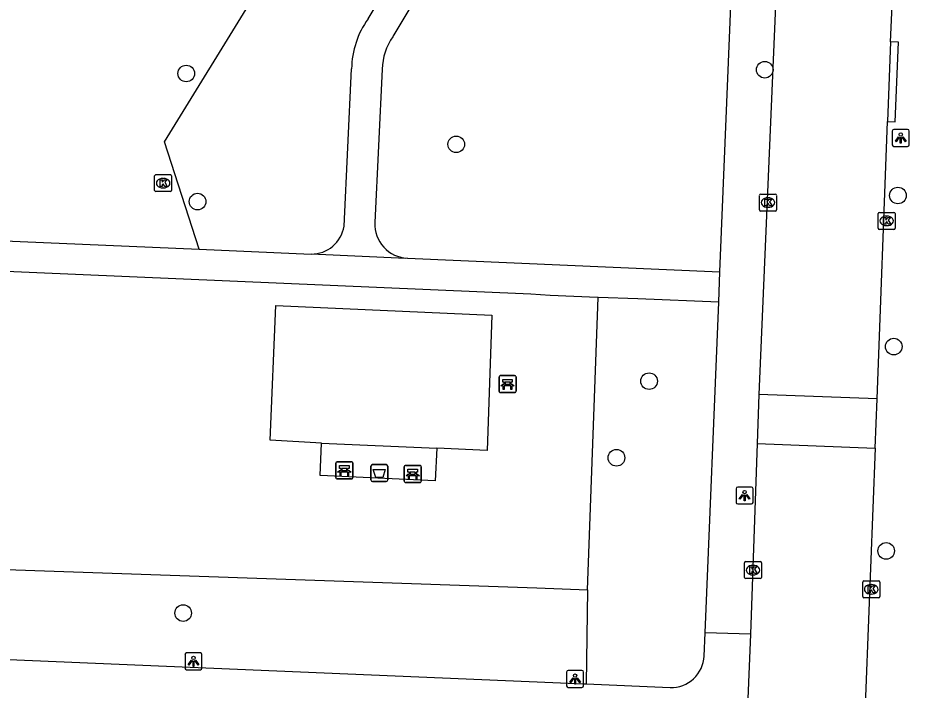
# Model space of a CAD drawing. Extents: x 161355 to 162026, y 386504 to 387459.
# Drawn here: x 161570.5 to 161622.9, y 386757 to 386796.5 of the extents above; entities that cross this region are included whole.
import ezdxf

# ---------------------------------------------------------------- set-up
doc = ezdxf.new("R2010")
doc.units = 0
for name, color, linetype in [('IMGEO_Afvalbak', 7, 'Continuous'), ('IMGEO_Bank', 7, 'Continuous'), ('IMGEO_Boom', 7, 'Continuous'), ('IMGEO_Groenvoorziening', 7, 'Continuous'), ('IMGEO_Kolk', 7, 'Continuous'), ('IMGEO_Lichtpunt', 7, 'Continuous'), ('IMGEO_Rijbaan_lokaal_open', 7, 'Continuous'), ('IMGEO_Voetpad_halfverhard', 7, 'Continuous'), ('IMGEO_Voetpad_open', 7, 'Continuous')]:
    doc.layers.add(name, color=color, linetype=linetype)

msp = doc.modelspace()

# ---------------------------------------------------------------- linework, layer by layer
at = {"layer": 'IMGEO_Afvalbak'}
for p, q in [((161591.273, 386769.349), (161591.273, 386770.149)), ((161591.273, 386770.149), (161591.273, 386769.349)), ((161591.373, 386770.249), (161592.163, 386770.249)), ((161592.163, 386770.249), (161591.373, 386770.249)), ((161592.263, 386770.149), (161592.263, 386769.349)), ((161592.263, 386769.349), (161592.263, 386770.149)), ((161592.163, 386769.249), (161591.373, 386769.249)), ((161591.373, 386769.249), (161592.163, 386769.249))]:
    msp.add_line(p, q, dxfattribs=at)
msp.add_lwpolyline([(161591.416, 386769.963), (161592.12, 386769.963), (161591.971, 386769.493), (161591.565, 386769.493), (161591.416, 386769.963)], dxfattribs=at)
for centre, start, end in [((161591.373, 386770.149), 90, 180), ((161591.373, 386770.149), 90, 180), ((161592.163, 386770.149), 0, 90), ((161592.163, 386770.149), 360, 90), ((161591.373, 386769.349), 180, 270), ((161591.373, 386769.349), 180, 270), ((161592.163, 386769.349), 270, 0), ((161592.163, 386769.349), 270, 0)]:
    msp.add_arc(centre, 0.1, start, end, dxfattribs=at)
at = {"layer": 'IMGEO_Bank'}
for p, q in [((161598.808, 386774.559), (161598.808, 386775.4)), ((161598.808, 386775.4), (161598.808, 386774.559)), ((161598.883, 386775.484), (161599.724, 386775.484)), ((161599.724, 386775.484), (161598.883, 386775.484)), ((161599.117, 386774.99), (161599.117, 386775.096)), ((161599.161, 386775.096), (161599.161, 386774.99)), ((161599.449, 386775.102), (161599.167, 386775.102)), ((161599.455, 386774.99), (161599.455, 386775.096)), ((161599.499, 386775.096), (161599.499, 386774.99)), ((161599.808, 386775.409), (161599.808, 386774.568)), ((161599.808, 386774.568), (161599.808, 386775.409)), ((161599.733, 386774.484), (161598.892, 386774.484)), ((161598.892, 386774.484), (161599.733, 386774.484)), ((161599.505, 386774.882), (161599.112, 386774.882)), ((161599.167, 386774.984), (161599.449, 386774.984)), ((161589.214, 386769.484), (161589.214, 386770.325)), ((161589.214, 386770.325), (161589.214, 386769.484)), ((161589.289, 386770.409), (161590.13, 386770.409)), ((161590.13, 386770.409), (161589.289, 386770.409)), ((161590.214, 386770.334), (161590.214, 386769.493)), ((161590.214, 386769.493), (161590.214, 386770.334)), ((161589.911, 386769.807), (161589.518, 386769.807)), ((161589.523, 386769.915), (161589.523, 386770.021)), ((161589.567, 386770.021), (161589.567, 386769.915)), ((161589.855, 386770.027), (161589.573, 386770.027)), ((161589.573, 386769.909), (161589.855, 386769.909)), ((161589.861, 386769.915), (161589.861, 386770.021)), ((161589.905, 386770.021), (161589.905, 386769.915)), ((161593.236, 386769.269), (161593.236, 386770.11)), ((161593.236, 386770.11), (161593.236, 386769.269)), ((161593.311, 386770.194), (161594.152, 386770.194)), ((161594.152, 386770.194), (161593.311, 386770.194)), ((161593.545, 386769.7), (161593.545, 386769.806)), ((161593.589, 386769.806), (161593.589, 386769.7)), ((161593.877, 386769.812), (161593.595, 386769.812)), ((161593.883, 386769.7), (161593.883, 386769.806)), ((161593.927, 386769.806), (161593.927, 386769.7)), ((161594.236, 386770.119), (161594.236, 386769.278)), ((161594.236, 386769.278), (161594.236, 386770.119)), ((161590.139, 386769.409), (161589.298, 386769.409)), ((161589.298, 386769.409), (161590.139, 386769.409)), ((161593.933, 386769.592), (161593.54, 386769.592)), ((161593.595, 386769.694), (161593.877, 386769.694)), ((161594.161, 386769.194), (161593.32, 386769.194)), ((161593.32, 386769.194), (161594.161, 386769.194))]:
    msp.add_line(p, q, dxfattribs=at)
for points in [[(161599.111, 386775.102), (161599.025, 386775.102), (161599.025, 386775.263), (161599.588, 386775.263), (161599.588, 386775.102), (161599.505, 386775.102)], [(161599.055, 386774.882), (161598.913, 386774.882), (161599.025, 386774.984), (161599.111, 386774.984)], [(161599.105, 386774.875), (161599.105, 386774.668), (161599.062, 386774.668), (161599.062, 386774.875)], [(161599.505, 386774.984), (161599.588, 386774.984), (161599.7, 386774.882), (161599.561, 386774.882)], [(161599.555, 386774.875), (161599.555, 386774.668), (161599.511, 386774.668), (161599.511, 386774.875)], [(161589.461, 386769.807), (161589.319, 386769.807), (161589.431, 386769.909), (161589.517, 386769.909)], [(161589.517, 386770.027), (161589.431, 386770.027), (161589.431, 386770.188), (161589.994, 386770.188), (161589.994, 386770.027), (161589.911, 386770.027)], [(161589.511, 386769.8), (161589.511, 386769.593), (161589.468, 386769.593), (161589.468, 386769.8)], [(161589.911, 386769.909), (161589.994, 386769.909), (161590.106, 386769.807), (161589.967, 386769.807)], [(161589.961, 386769.8), (161589.961, 386769.593), (161589.917, 386769.593), (161589.917, 386769.8)], [(161593.539, 386769.812), (161593.453, 386769.812), (161593.453, 386769.973), (161594.016, 386769.973), (161594.016, 386769.812), (161593.933, 386769.812)], [(161593.483, 386769.592), (161593.341, 386769.592), (161593.453, 386769.694), (161593.539, 386769.694)], [(161593.533, 386769.585), (161593.533, 386769.378), (161593.49, 386769.378), (161593.49, 386769.585)], [(161593.933, 386769.694), (161594.016, 386769.694), (161594.128, 386769.592), (161593.989, 386769.592)], [(161593.983, 386769.585), (161593.983, 386769.378), (161593.939, 386769.378), (161593.939, 386769.585)]]:
    msp.add_lwpolyline(points, dxfattribs=at)
for centre, radius, start, end in [((161598.886, 386775.406), 0.0779, 92.4484, 184.2845), ((161598.886, 386775.406), 0.0779, 92.4484, 184.2845), ((161599.11, 386775.095), 0.00671, 2.8957, 87.1043), ((161599.167, 386775.095), 0.00671, 92.8957, 177.1043), ((161599.449, 386775.095), 0.00671, 2.8957, 87.1043), ((161599.506, 386775.095), 0.00671, 92.8957, 177.1043), ((161599.73, 386775.406), 0.0779, 2.4484, 94.2845), ((161599.73, 386775.406), 0.0779, 2.4484, 94.2845), ((161598.886, 386774.562), 0.0779, 182.4484, 274.2845), ((161598.886, 386774.562), 0.0779, 182.4484, 274.2845), ((161599.055, 386774.875), 0.00671, 2.8957, 87.1043), ((161599.112, 386774.875), 0.00671, 92.8957, 177.1043), ((161599.11, 386774.991), 0.00671, 272.8957, 357.1043), ((161599.167, 386774.991), 0.00671, 182.8957, 267.1043), ((161599.449, 386774.991), 0.00671, 272.8957, 357.1043), ((161599.506, 386774.991), 0.00671, 182.8957, 267.1043), ((161599.504, 386774.875), 0.00671, 2.8957, 87.1043), ((161599.561, 386774.875), 0.00671, 92.8957, 177.1043), ((161599.73, 386774.562), 0.0779, 272.4484, 4.2845), ((161599.73, 386774.562), 0.0779, 272.4484, 4.2845), ((161589.292, 386770.331), 0.0779, 92.4484, 184.2845), ((161589.292, 386770.331), 0.0779, 92.4484, 184.2845), ((161590.136, 386770.331), 0.0779, 2.4484, 94.2845), ((161590.136, 386770.331), 0.0779, 2.4484, 94.2845), ((161589.461, 386769.8), 0.00671, 2.8957, 87.1043), ((161589.518, 386769.8), 0.00671, 92.8957, 177.1043), ((161589.516, 386770.02), 0.00671, 2.8957, 87.1043), ((161589.516, 386769.916), 0.00671, 272.8957, 357.1043), ((161589.573, 386770.02), 0.00671, 92.8957, 177.1043), ((161589.573, 386769.916), 0.00671, 182.8957, 267.1043), ((161589.855, 386770.02), 0.00671, 2.8957, 87.1043), ((161589.855, 386769.916), 0.00671, 272.8957, 357.1043), ((161589.912, 386770.02), 0.00671, 92.8957, 177.1043), ((161589.912, 386769.916), 0.00671, 182.8957, 267.1043), ((161589.91, 386769.8), 0.00671, 2.8957, 87.1043), ((161589.967, 386769.8), 0.00671, 92.8957, 177.1043), ((161593.314, 386770.116), 0.0779, 92.4484, 184.2845), ((161593.314, 386770.116), 0.0779, 92.4484, 184.2845), ((161593.538, 386769.805), 0.00671, 2.8957, 87.1043), ((161593.595, 386769.805), 0.00671, 92.8957, 177.1043), ((161593.877, 386769.805), 0.00671, 2.8957, 87.1043), ((161593.934, 386769.805), 0.00671, 92.8957, 177.1043), ((161594.158, 386770.116), 0.0779, 2.4484, 94.2845), ((161594.158, 386770.116), 0.0779, 2.4484, 94.2845), ((161589.292, 386769.487), 0.0779, 182.4484, 274.2845), ((161589.292, 386769.487), 0.0779, 182.4484, 274.2845), ((161590.136, 386769.487), 0.0779, 272.4484, 4.2845), ((161590.136, 386769.487), 0.0779, 272.4484, 4.2845), ((161593.314, 386769.272), 0.0779, 182.4484, 274.2845), ((161593.314, 386769.272), 0.0779, 182.4484, 274.2845), ((161593.483, 386769.585), 0.00671, 2.8957, 87.1043), ((161593.54, 386769.585), 0.00671, 92.8957, 177.1043), ((161593.538, 386769.701), 0.00671, 272.8957, 357.1043), ((161593.595, 386769.701), 0.00671, 182.8957, 267.1043), ((161593.877, 386769.701), 0.00671, 272.8957, 357.1043), ((161593.934, 386769.701), 0.00671, 182.8957, 267.1043), ((161593.932, 386769.585), 0.00671, 2.8957, 87.1043), ((161593.989, 386769.585), 0.00671, 92.8957, 177.1043), ((161594.158, 386769.272), 0.0779, 272.4484, 4.2845), ((161594.158, 386769.272), 0.0779, 272.4484, 4.2845)]:
    msp.add_arc(centre, radius, start, end, dxfattribs=at)
at = {"layer": 'IMGEO_Boom'}
for centre in [(161614.436, 386793.482), (161580.418, 386793.26), (161596.292, 386789.093), (161622.267, 386786.083), (161581.08, 386785.725), (161622.022, 386777.192), (161607.633, 386775.158), (161605.716, 386770.65), (161621.577, 386765.167), (161580.235, 386761.515)]:
    msp.add_circle(centre, 0.489, dxfattribs=at)
at = {"layer": 'IMGEO_Groenvoorziening'}
for points in [[(161581.175, 386782.917), (161579.127, 386789.241), (161584.417, 386797.827)], [(161604.02, 386762.88), (161604.645, 386780.086)], [(161553.33, 386764.651), (161601.034, 386762.993), (161604.02, 386762.88)], [(161604.02, 386762.88), (161603.924, 386757.35)]]:
    msp.add_lwpolyline(points, dxfattribs=at)
at = {"layer": 'IMGEO_Kolk'}
for p, q in [((161578.556, 386786.383), (161578.556, 386787.235)), ((161578.631, 386787.309), (161579.483, 386787.309)), ((161579.044, 386787.089), (161579.069, 386787.089)), ((161579.557, 386787.235), (161579.557, 386786.383)), ((161579.067, 386786.529), (161579.042, 386786.529)), ((161579.483, 386786.309), (161578.631, 386786.309)), ((161614.128, 386785.24), (161614.128, 386786.092)), ((161614.203, 386786.166), (161615.055, 386786.166)), ((161615.129, 386786.092), (161615.129, 386785.24)), ((161614.616, 386785.946), (161614.641, 386785.946)), ((161615.055, 386785.166), (161614.203, 386785.166)), ((161614.639, 386785.386), (161614.614, 386785.386)), ((161621.103, 386784.163), (161621.103, 386785.015)), ((161621.178, 386785.089), (161622.03, 386785.089)), ((161622.104, 386785.015), (161622.104, 386784.163)), ((161621.591, 386784.869), (161621.616, 386784.869)), ((161622.03, 386784.089), (161621.178, 386784.089)), ((161621.614, 386784.309), (161621.589, 386784.309)), ((161613.317, 386764.541), (161614.169, 386764.541)), ((161613.242, 386763.615), (161613.242, 386764.467)), ((161613.73, 386764.321), (161613.755, 386764.321)), ((161614.243, 386764.467), (161614.243, 386763.615)), ((161614.169, 386763.541), (161613.317, 386763.541)), ((161613.753, 386763.761), (161613.728, 386763.761)), ((161620.196, 386762.484), (161620.196, 386763.336)), ((161620.271, 386763.41), (161621.123, 386763.41)), ((161620.684, 386763.19), (161620.709, 386763.19)), ((161621.197, 386763.336), (161621.197, 386762.484)), ((161620.707, 386762.63), (161620.682, 386762.63)), ((161621.123, 386762.41), (161620.271, 386762.41))]:
    msp.add_line(p, q, dxfattribs=at)
for points in [[(161578.556, 386786.383), (161578.556, 386787.235)], [(161578.631, 386787.309), (161579.483, 386787.309)], [(161579.557, 386787.235), (161579.557, 386786.383)], [(161578.877, 386787.009), (161579, 386787.009), (161579, 386786.858), (161579.13, 386787.009), (161579.294, 386787.009), (161579.148, 386786.858), (161579.301, 386786.609), (161579.149, 386786.609), (161579.064, 386786.773), (161579, 386786.706), (161579, 386786.609), (161578.877, 386786.609), (161578.877, 386787.009)], [(161579.483, 386786.309), (161578.631, 386786.309)], [(161614.128, 386785.24), (161614.128, 386786.092)], [(161614.203, 386786.166), (161615.055, 386786.166)], [(161615.129, 386786.092), (161615.129, 386785.24)], [(161614.449, 386785.866), (161614.572, 386785.866), (161614.572, 386785.715), (161614.702, 386785.866), (161614.866, 386785.866), (161614.72, 386785.715), (161614.873, 386785.466), (161614.721, 386785.466), (161614.636, 386785.63), (161614.572, 386785.563), (161614.572, 386785.466), (161614.449, 386785.466), (161614.449, 386785.866)], [(161615.055, 386785.166), (161614.203, 386785.166)], [(161621.103, 386784.163), (161621.103, 386785.015)], [(161621.178, 386785.089), (161622.03, 386785.089)], [(161622.104, 386785.015), (161622.104, 386784.163)], [(161621.424, 386784.789), (161621.547, 386784.789), (161621.547, 386784.638), (161621.677, 386784.789), (161621.841, 386784.789), (161621.695, 386784.638), (161621.848, 386784.389), (161621.696, 386784.389), (161621.611, 386784.553), (161621.547, 386784.486), (161621.547, 386784.389), (161621.424, 386784.389), (161621.424, 386784.789)], [(161622.03, 386784.089), (161621.178, 386784.089)], [(161613.317, 386764.541), (161614.169, 386764.541)], [(161613.242, 386763.615), (161613.242, 386764.467)], [(161613.563, 386764.241), (161613.686, 386764.241), (161613.686, 386764.09), (161613.816, 386764.241), (161613.98, 386764.241), (161613.834, 386764.09), (161613.987, 386763.841), (161613.835, 386763.841), (161613.75, 386764.005), (161613.686, 386763.938), (161613.686, 386763.841), (161613.563, 386763.841), (161613.563, 386764.241)], [(161614.243, 386764.467), (161614.243, 386763.615)], [(161614.169, 386763.541), (161613.317, 386763.541)], [(161620.196, 386762.484), (161620.196, 386763.336)], [(161620.271, 386763.41), (161621.123, 386763.41)], [(161620.517, 386763.11), (161620.64, 386763.11), (161620.64, 386762.959), (161620.77, 386763.11), (161620.934, 386763.11), (161620.788, 386762.959), (161620.941, 386762.71), (161620.789, 386762.71), (161620.704, 386762.874), (161620.64, 386762.807), (161620.64, 386762.71), (161620.517, 386762.71), (161620.517, 386763.11)], [(161621.197, 386763.336), (161621.197, 386762.484)], [(161621.123, 386762.41), (161620.271, 386762.41)]]:
    msp.add_lwpolyline(points, dxfattribs=at)
for centre, start, end in [((161578.633, 386787.233), 91.552, 178.448), ((161578.633, 386787.233), 91.552, 178.448), ((161579.481, 386787.233), 1.552, 88.448), ((161579.481, 386787.233), 1.552, 88.448), ((161578.633, 386786.385), 181.552, 268.448), ((161578.633, 386786.385), 181.552, 268.448), ((161579.481, 386786.385), 271.552, 358.448), ((161579.481, 386786.385), 271.552, 358.448), ((161614.205, 386786.09), 91.552, 178.448), ((161614.205, 386786.09), 91.552, 178.448), ((161615.053, 386786.09), 1.552, 88.448), ((161615.053, 386786.09), 1.552, 88.448), ((161614.205, 386785.242), 181.552, 268.448), ((161614.205, 386785.242), 181.552, 268.448), ((161615.053, 386785.242), 271.552, 358.448), ((161615.053, 386785.242), 271.552, 358.448), ((161621.18, 386785.013), 91.552, 178.448), ((161621.18, 386785.013), 91.552, 178.448), ((161622.028, 386785.013), 1.552, 88.448), ((161622.028, 386785.013), 1.552, 88.448), ((161621.18, 386784.165), 181.552, 268.448), ((161621.18, 386784.165), 181.552, 268.448), ((161622.028, 386784.165), 271.552, 358.448), ((161622.028, 386784.165), 271.552, 358.448), ((161613.319, 386764.465), 91.552, 178.448), ((161613.319, 386764.465), 91.552, 178.448), ((161614.167, 386764.465), 1.552, 88.448), ((161614.167, 386764.465), 1.552, 88.448), ((161613.319, 386763.617), 181.552, 268.448), ((161613.319, 386763.617), 181.552, 268.448), ((161614.167, 386763.617), 271.552, 358.448), ((161614.167, 386763.617), 271.552, 358.448), ((161620.273, 386763.334), 91.552, 178.448), ((161620.273, 386763.334), 91.552, 178.448), ((161621.121, 386763.334), 1.552, 88.448), ((161621.121, 386763.334), 1.552, 88.448), ((161620.273, 386762.486), 181.552, 268.448), ((161620.273, 386762.486), 181.552, 268.448), ((161621.121, 386762.486), 271.552, 358.448), ((161621.121, 386762.486), 271.552, 358.448)]:
    msp.add_arc(centre, 0.0765, start, end, dxfattribs=at)
for centre, major_axis, ratio, start_param, end_param in [((161579.043, 386786.809), (-0.387, 0.002), 0.722429, 4.712389, 7.853982), ((161579.068, 386786.809), (-0.39, 0.002), 0.717154, 1.570796, 4.712389), ((161614.615, 386785.666), (-0.387, 0.002), 0.722429, 4.712389, 7.853982), ((161614.64, 386785.666), (-0.39, 0.002), 0.717154, 1.570796, 4.712389), ((161621.59, 386784.589), (-0.387, 0.002), 0.722429, 4.712389, 7.853982), ((161621.615, 386784.589), (-0.39, 0.002), 0.717154, 1.570796, 4.712389), ((161613.729, 386764.041), (-0.387, 0.002), 0.722429, 4.712389, 7.853982), ((161613.754, 386764.041), (-0.39, 0.002), 0.717154, 1.570796, 4.712389), ((161620.683, 386762.91), (-0.387, 0.002), 0.722429, 4.712389, 7.853982), ((161620.708, 386762.91), (-0.39, 0.002), 0.717154, 1.570796, 4.712389)]:
    msp.add_ellipse(centre, major_axis=major_axis, ratio=ratio, start_param=start_param, end_param=end_param, dxfattribs=at)
at = {"layer": 'IMGEO_Lichtpunt'}
for p, q in [((161621.933, 386789.873), (161621.933, 386789.066)), ((161621.933, 386789.873), (161621.933, 386789.066)), ((161622.835, 386789.968), (161622.027, 386789.968)), ((161622.835, 386789.968), (161622.027, 386789.968)), ((161622.929, 386789.066), (161622.929, 386789.873)), ((161622.929, 386789.066), (161622.929, 386789.873)), ((161622.027, 386788.972), (161622.835, 386788.972)), ((161622.027, 386788.972), (161622.835, 386788.972)), ((161612.753, 386768.832), (161612.753, 386768.025)), ((161612.753, 386768.832), (161612.753, 386768.025)), ((161613.655, 386768.927), (161612.847, 386768.927)), ((161613.655, 386768.927), (161612.847, 386768.927)), ((161613.749, 386768.025), (161613.749, 386768.832)), ((161613.749, 386768.025), (161613.749, 386768.832)), ((161612.847, 386767.931), (161613.655, 386767.931)), ((161612.847, 386767.931), (161613.655, 386767.931)), ((161580.342, 386759.076), (161580.342, 386758.269)), ((161580.342, 386759.076), (161580.342, 386758.269)), ((161581.244, 386759.171), (161580.436, 386759.171)), ((161581.244, 386759.171), (161580.436, 386759.171)), ((161581.338, 386758.269), (161581.338, 386759.076)), ((161581.338, 386758.269), (161581.338, 386759.076)), ((161580.436, 386758.175), (161581.244, 386758.175)), ((161580.436, 386758.175), (161581.244, 386758.175)), ((161602.786, 386758.038), (161602.786, 386757.231)), ((161602.786, 386758.038), (161602.786, 386757.231)), ((161603.688, 386758.133), (161602.88, 386758.133)), ((161603.688, 386758.133), (161602.88, 386758.133)), ((161603.782, 386757.231), (161603.782, 386758.038)), ((161603.782, 386757.231), (161603.782, 386758.038)), ((161602.88, 386757.137), (161603.688, 386757.137)), ((161602.88, 386757.137), (161603.688, 386757.137))]:
    msp.add_line(p, q, dxfattribs=at)
for points in [[(161622.307, 386789.537), (161622.346, 386789.509), (161622.158, 386789.247), (161622.12, 386789.274), (161622.307, 386789.537)], [(161622.409, 386789.489), (161622.456, 386789.489), (161622.456, 386789.167), (161622.409, 386789.167), (161622.409, 386789.489)], [(161622.519, 386789.509), (161622.557, 386789.536), (161622.744, 386789.274), (161622.705, 386789.246), (161622.519, 386789.509)], [(161613.127, 386768.496), (161613.166, 386768.468), (161612.978, 386768.206), (161612.94, 386768.233), (161613.127, 386768.496)], [(161613.229, 386768.448), (161613.276, 386768.448), (161613.276, 386768.126), (161613.229, 386768.126), (161613.229, 386768.448)], [(161613.339, 386768.468), (161613.377, 386768.495), (161613.564, 386768.233), (161613.525, 386768.205), (161613.339, 386768.468)], [(161580.716, 386758.74), (161580.755, 386758.712), (161580.567, 386758.45), (161580.529, 386758.477), (161580.716, 386758.74)], [(161580.818, 386758.692), (161580.865, 386758.692), (161580.865, 386758.37), (161580.818, 386758.37), (161580.818, 386758.692)], [(161580.928, 386758.712), (161580.966, 386758.739), (161581.153, 386758.477), (161581.114, 386758.449), (161580.928, 386758.712)], [(161603.16, 386757.702), (161603.199, 386757.674), (161603.011, 386757.412), (161602.973, 386757.439), (161603.16, 386757.702)], [(161603.372, 386757.674), (161603.41, 386757.701), (161603.597, 386757.439), (161603.558, 386757.411), (161603.372, 386757.674)], [(161603.262, 386757.654), (161603.309, 386757.654), (161603.309, 386757.332), (161603.262, 386757.332), (161603.262, 386757.654)]]:
    msp.add_lwpolyline(points, dxfattribs=at)
for centre in [(161622.432, 386789.671), (161613.252, 386768.63), (161580.841, 386758.874), (161603.285, 386757.836)]:
    msp.add_circle(centre, 0.0994, dxfattribs=at)
for centre, start, end in [((161622.027, 386789.873), 90, 180), ((161622.027, 386789.873), 90, 180), ((161622.835, 386789.873), 0, 90), ((161622.835, 386789.873), 0, 90), ((161622.027, 386789.066), 180, 270), ((161622.027, 386789.066), 180, 270), ((161622.835, 386789.066), 270, 0), ((161622.835, 386789.066), 270, 360), ((161612.847, 386768.832), 90, 180), ((161612.847, 386768.832), 90, 180), ((161613.655, 386768.832), 0, 90), ((161613.655, 386768.832), 0, 90), ((161612.847, 386768.025), 180, 270), ((161612.847, 386768.025), 180, 270), ((161613.655, 386768.025), 270, 0), ((161613.655, 386768.025), 270, 360), ((161580.436, 386759.076), 90, 180), ((161580.436, 386759.076), 90, 180), ((161581.244, 386759.076), 0, 90), ((161581.244, 386759.076), 0, 90), ((161580.436, 386758.269), 180, 270), ((161580.436, 386758.269), 180, 270), ((161581.244, 386758.269), 270, 0), ((161581.244, 386758.269), 270, 360), ((161602.88, 386758.038), 90, 180), ((161602.88, 386758.038), 90, 180), ((161603.688, 386758.038), 0, 90), ((161603.688, 386758.038), 0, 90), ((161602.88, 386757.231), 180, 270), ((161602.88, 386757.231), 180, 270), ((161603.688, 386757.231), 270, 0), ((161603.688, 386757.231), 270, 360)]:
    msp.add_arc(centre, 0.0946, start, end, dxfattribs=at)
at = {"layer": 'IMGEO_Rijbaan_lokaal_open'}
for points in [[(161615.858, 386815.602), (161614.09, 386774.38)], [(161621.84, 386795.115), (161622.616, 386812.295)], [(161621.84, 386795.115), (161621.66, 386790.43)], [(161621.039, 386774.12), (161621.66, 386790.43)], [(161614.09, 386774.38), (161613.988, 386771.499)], [(161621.039, 386774.12), (161614.09, 386774.38)], [(161620.933, 386771.215), (161621.039, 386774.12)], [(161613.988, 386771.499), (161613.589, 386760.265)], [(161613.988, 386771.499), (161620.933, 386771.215)], [(161620.933, 386771.215), (161620.101, 386750.041), (161619.432, 386733.795)], [(161610.871, 386758.981), (161610.928, 386760.354)], [(161613.589, 386760.265), (161610.928, 386760.354)], [(161613.589, 386760.265), (161613.15, 386749.371)], [(161552.967, 386759.506), (161556.507, 386759.356), (161601.982, 386757.432), (161603.78, 386757.356), (161603.924, 386757.35)], [(161603.924, 386757.35), (161608.872, 386757.14)]]:
    msp.add_lwpolyline(points, dxfattribs=at)
msp.add_arc((161608.952, 386759.059), 1.92, 267.6072, 357.6805, dxfattribs=at)
at = {"layer": 'IMGEO_Voetpad_halfverhard'}
for points in [[(161591.105, 386796.474), (161605.097, 386819.875)], [(161601.961, 386811.126), (161592.57, 386795.428)], [(161589.694, 386784.285), (161590.14, 386793.541)], [(161591.94, 386793.513), (161591.506, 386784.484)], [(161565.143, 386783.608), (161581.175, 386782.917)], [(161581.175, 386782.917), (161587.752, 386782.634)], [(161593.417, 386782.39), (161593.332, 386782.38), (161587.752, 386782.634)], [(161593.417, 386782.39), (161611.802, 386781.598)], [(161604.645, 386780.086), (161604.609, 386780.087), (161601.807, 386780.204), (161600.675, 386780.277), (161565.267, 386781.801)], [(161611.728, 386779.8), (161606.969, 386780.005), (161604.645, 386780.086)], [(161588.377, 386771.517), (161585.359, 386771.681), (161585.685, 386779.619), (161598.393, 386779.035), (161598.117, 386771.08), (161595.149, 386771.208)]]:
    msp.add_lwpolyline(points, dxfattribs=at)
for centre, radius, start, end in [((161595.322, 386793.461), 5.183, 144.458, 179.1181), ((161595.325, 386793.46), 3.386, 144.4688, 179.1107), ((161593.503, 386784.388), 1.999, 177.2345, 267.5331), ((161587.771, 386784.579), 1.945, 269.4351, 351.3043)]:
    msp.add_arc(centre, radius, start, end, dxfattribs=at)
at = {"layer": 'IMGEO_Voetpad_open'}
for points in [[(161611.802, 386781.598), (161612.819, 386806.293)], [(161621.66, 386790.43), (161622.109, 386790.41), (161622.3, 386795.095), (161621.84, 386795.115)], [(161611.728, 386779.8), (161611.802, 386781.598)], [(161610.928, 386760.354), (161611.728, 386779.8)], [(161595.149, 386771.208), (161595.05, 386769.287), (161588.297, 386769.607), (161588.377, 386771.517)], [(161588.377, 386771.517), (161595.149, 386771.208)]]:
    msp.add_lwpolyline(points, dxfattribs=at)

doc.saveas('drawing.dxf')
